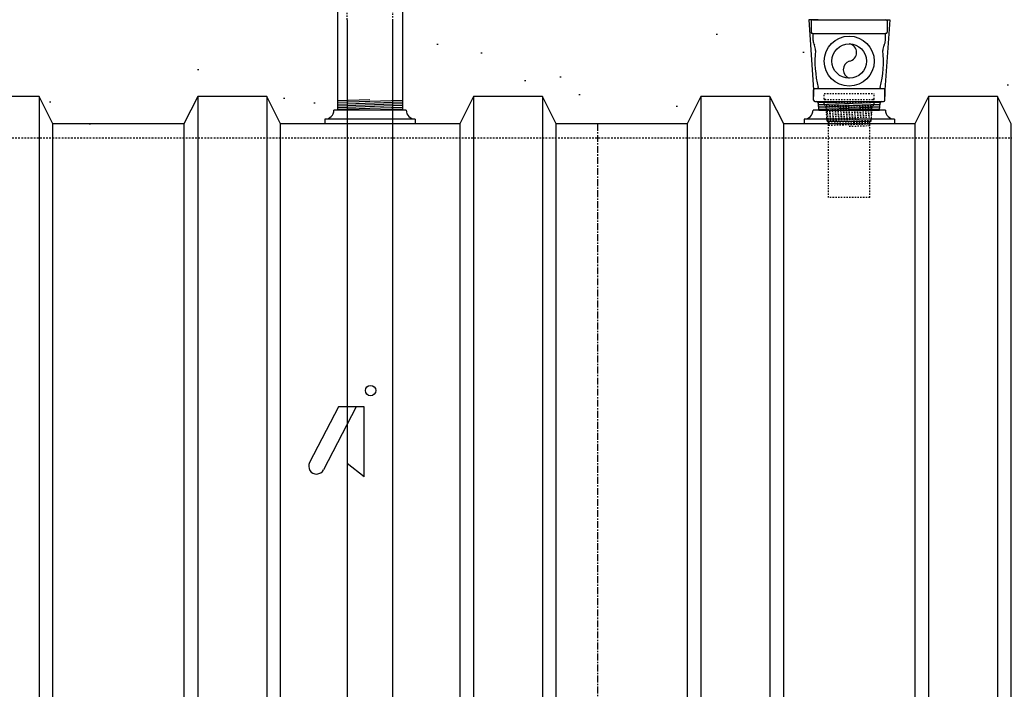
# Model space of a CAD drawing. Extents: x -169 to 2224, y 0 to 2796.
# Tile 347 of 530: x 1774 to 1845, y 875 to 923. Entities that reach past the tile are written whole.
import ezdxf

# ---------------------------------------------------------------- set-up
doc = ezdxf.new("R2010")
doc.units = 0
doc.header["$MEASUREMENT"] = 0
doc.header["$PDSIZE"] = 1
for name, pattern in [('CENTER1', [0.6625, 0.5, -0.075, 0.0125, -0.075]), ('HIDDEN3', [0.1875, 0.125, -0.0625]), ('HIDDEN5', [0.05, 0.025, -0.025])]:
    doc.linetypes.add(name, pattern=pattern)
doc.layers.get('0').update_dxf_attribs({"color": 255, "linetype": 'CONTINUOUS'})
doc.layers.get('DEFPOINTS').update_dxf_attribs({"linetype": 'CONTINUOUS'})
for name, color, linetype in [('CENTERLINE', 3, 'CENTER1'), ('DIM', 3, 'CONTINUOUS'), ('EXTRACTOR', 3, 'CONTINUOUS'), ('FILL-TUBE', 1, 'CONTINUOUS'), ('GALV-4', 4, 'CONTINUOUS'), ('OVERFILL', 1, 'CONTINUOUS'), ('PEAGRAVEL-HATCH', 3, 'CONTINUOUS'), ('TANK-UST', 5, 'CONTINUOUS'), ('TANK-UST-RIB', 7, 'CONTINUOUS')]:
    doc.layers.add(name, color=color, linetype=linetype)
doc.styles.add('SIMPLEX', font='simplex')
doc.dimstyles.new('DIM64', dxfattribs={"dimscale": 64, "dimtxt": 0.09375, "dimasz": 0.09375, "dimexe": 0.0625, "dimexo": 0.0625, "dimgap": 0.046875, "dimtad": 1, "dimdec": 4, "dimzin": 3, "dimdsep": 46, "dimlunit": 4, "dimtxsty": 'SIMPLEX', "dimcen": 0, "dimclrd": 256, "dimclre": 256, "dimclrt": 256, "dimadec": 0, "dimazin": 0, "dimtfac": 1, "dimtdec": 4, "dimtmove": 0, "dimatfit": 3, "dimfxl": 1, "dimfrac": 2, "dimtolj": 1, "dimtzin": 0, "dimarcsym": 0})

# ---------------------------------------------------------------- blocks, each defined once
blk = doc.blocks.new('*D48')
at = {"layer": 'DEFPOINTS', "color": 0, "transparency": 16777216}
for p in [(1368.547, 978.015), (2031.773, 978.296), (2031.773, 700.523)]:
    blk.add_point(p, dxfattribs=at)
at = {"layer": 'DIM', "lineweight": -2, "transparency": 16777216}
for p, q in [((2031.773, 974.296), (2031.773, 696.523)), ((1368.547, 974.015), (1368.547, 696.523)), ((1374.547, 700.523), (2025.773, 700.523))]:
    blk.add_line(p, q, dxfattribs=at)
at = {"layer": 'DIM', "transparency": 16777216}
for points in [[(1374.547, 701.523), (1374.547, 699.523), (1368.547, 700.523)], [(2025.773, 701.523), (2025.773, 699.523), (2031.773, 700.523)]]:
    blk.add_solid(points, dxfattribs=at)
at = {"layer": 'DIM', "transparency": 16777216, "insert": (1700.16, 708.095), "char_height": 6, "attachment_point": 5, "style": 'SIMPLEX'}
blk.add_mtext('\\A1;55\'-3 1/4" (F.V. TANK SLAB)', dxfattribs=at)

msp = doc.modelspace()

# ---------------------------------------------------------------- hatches: boundary and pattern name
at = {"layer": 'PEAGRAVEL-HATCH'}
h = msp.add_hatch(dxfattribs=at)
h.set_pattern_fill('AR-SAND', color=256, scale=7.5, style=0)
h.set_pattern_definition([(37.5, (-401.753, 45.845), (-0.47245, 14.45118), [0, -11.4, 0, -12.75, 0, -12.1875]), (7.5, (-401.753, 45.845), (13.27333, 21.1661), [0, -6.15, 0, -10.275, 0, -3.9375]), (327.5, (-410.978, 45.845), (23.356064, 0.04244), [0, -3.75, 0, -13.5, 0, -17.625]), (317.5, (-410.978, 45.845), (22.54595, 6.58257), [0, -1.875, 0, -8.85, 0, -10.125])])
h.paths.add_polyline_path([(1796.96389, 960.7742), (1796.88645, 961.96392), (1792.51942, 963.30445), (1792.20777, 965.17744), (1792.20777, 966.77867), (1791.18671, 967.21286), (1791.18671, 978.01471), (1772.29071, 978.01471), (1772.2214, 973.7036), (1765.18013, 973.7036), (1765.18637, 935.26579), (1797.09493, 935.26579)])
h.paths.add_polyline_path([(1797.09517, 934.26579), (1765.18637, 934.26579), (1765.18013, 916.52404), (1766.07933, 915.87484), (1766.07933, 915.52404), (1767.68637, 915.52328), (1768.68637, 917.52328), (1773.68637, 917.52328), (1774.68637, 915.52328), (1784.18637, 915.52328), (1785.18637, 917.52328), (1790.18637, 917.52328), (1791.18637, 915.52328), (1796.17354, 915.52328), (1796.17354, 915.87408), (1796.82274, 916.52328), (1797.09517, 916.52328)])
h = msp.add_hatch(dxfattribs=at)
h.set_pattern_fill('AR-SAND', color=256, scale=7.5, style=0)
h.set_pattern_definition([(37.5, (-449.559, -23.038), (-0.47245, 14.45118), [0, -11.4, 0, -12.75, 0, -12.1875]), (7.5, (-449.56, -23.038), (13.27333, 21.1661), [0, -6.15, 0, -10.275, 0, -3.9375]), (327.5, (-458.784, -23.038), (23.356064, 0.04244), [0, -3.75, 0, -13.5, 0, -17.625]), (317.5, (-458.784, -23.038), (22.54595, 6.58257), [0, -1.875, 0, -8.85, 0, -10.125])])
h.paths.add_polyline_path([(1831.85008, 960.77417), (1831.72517, 960.77417), (1831.64773, 961.9639), (1827.2807, 963.30442), (1826.96904, 965.17741), (1826.9106, 966.93923), (1825.94798, 967.21283), (1825.94798, 978.01471), (1809.49818, 978.01471), (1809.49818, 967.17774), (1808.48645, 966.93926), (1808.428, 965.17744), (1808.11635, 963.30445), (1803.74932, 961.96392), (1803.54696, 960.7742), (1803.55309, 935.26579), (1831.95127, 935.26579)])
h.paths.add_polyline_path([(1831.95138, 934.26579), (1803.5575, 934.26579), (1803.5575, 916.52321), (1803.83411, 916.52328), (1804.48331, 915.87408), (1805.94774, 915.52328), (1806.94774, 917.52328), (1811.94774, 917.52328), (1812.94774, 915.52328), (1822.44774, 915.52328), (1823.44774, 917.52328), (1828.44774, 917.52328), (1829.44774, 915.52327), (1830.92327, 915.69867), (1831.61961, 917.52328), (1831.25837, 923.08613), (1831.95262, 923.08616)])
h = msp.add_hatch(dxfattribs=at)
h.set_pattern_fill('AR-SAND', color=256, scale=7.5, style=0)
h.set_pattern_definition([(37.5, (-386.063, -79.281), (-0.47245, 14.45118), [0, -11.4, 0, -12.75, 0, -12.1875]), (7.5, (-386.063, -79.28), (13.27333, 21.1661), [0, -6.15, 0, -10.275, 0, -3.9375]), (327.5, (-395.288, -79.281), (23.356064, 0.04244), [0, -3.75, 0, -13.5, 0, -17.625]), (317.5, (-395.288, -79.28), (22.54595, 6.58257), [0, -1.875, 0, -8.85, 0, -10.125])])
h.paths.add_polyline_path([(1854.09397, 958.74463), (1859.20139, 961.19654), (1859.20449, 969.98346), (1853.12575, 969.98346), (1853.86056, 978.01584), (1842.44897, 978.01584), (1842.44897, 967.21283), (1841.48636, 966.93923), (1841.42791, 965.17741), (1841.11626, 965.17741), (1841.11626, 963.30442), (1836.74923, 961.9639), (1836.69177, 960.77417), (1836.45127, 960.77417), (1836.45127, 935.26579), (1851.5021, 935.26579), (1851.56397, 935.66298), (1852.49992, 935.68083), (1852.87899, 937.00876), (1853.49774, 937.00876)])
h.paths.add_polyline_path([(1853.49774, 932.52208), (1852.87899, 932.52208), (1852.49992, 933.85075), (1851.5021, 933.8686), (1851.5021, 934.26579), (1836.45138, 934.26413), (1836.45262, 923.08616), (1837.13367, 923.03787), (1836.77586, 917.66428), (1837.47167, 915.87407), (1837.47167, 915.52327), (1838.94774, 915.52328), (1839.94774, 917.52328), (1844.94774, 917.52328), (1845.94774, 915.52328), (1845.94774, 914.52328), (1855.44774, 914.52328), (1855.44774, 915.52328), (1853.74774, 915.52328)])

# ---------------------------------------------------------------- linework, layer by layer
msp.add_line((1837.47167, 915.52327), (1830.92327, 915.52327))
at = {"layer": 'CENTERLINE'}
msp.add_line((1815.94794, 915.52328), (1815.94794, 793.52328), dxfattribs=at)
at = {"layer": 'DEFPOINTS', "linetype": 'Continuous'}
for points in [[(1831.94773, 923.08613), (1831.25837, 923.08613), (1831.61961, 917.99233), (1831.61961, 917.52328)], [(1836.44773, 923.08613), (1837.13709, 923.08613), (1836.77586, 917.99233), (1836.77586, 917.52328)]]:
    msp.add_lwpolyline(points, dxfattribs=at)
at = {"layer": 'EXTRACTOR', "color": 1}
for p, q in [((1831.44773, 922.99238), (1831.44773, 922.17988)), ((1831.54148, 923.08613), (1836.85398, 923.08613)), ((1836.94773, 922.99238), (1836.94773, 922.17988)), ((1831.54148, 922.08613), (1831.54273, 922.08613)), ((1831.54148, 922.08613), (1836.85398, 922.08613)), ((1831.57273, 921.58256), (1831.57273, 922.05613)), ((1836.82273, 921.58256), (1836.82273, 922.05613)), ((1831.61961, 917.24243), (1831.61961, 917.99233)), ((1831.71341, 918.08613), (1831.85398, 918.08613)), ((1831.85398, 918.08613), (1836.54153, 918.08613)), ((1836.54153, 918.08613), (1836.77586, 918.08613)), ((1836.77586, 917.24243), (1836.77586, 918.08613)), ((1831.71341, 917.14863), (1831.83506, 917.14863)), ((1831.83506, 917.14863), (1836.5604, 917.14863)), ((1832.00151, 916.52328), (1831.95964, 917.03385)), ((1836.39395, 916.52328), (1836.43582, 917.03385)), ((1836.5604, 917.14863), (1836.68206, 917.14863)), ((1832.00151, 916.52328), (1836.39395, 916.52328))]:
    msp.add_line(p, q, dxfattribs=at)
at = {"layer": 'EXTRACTOR', "color": 8}
for p, q in [((1831.93389, 917.09639), (1836.42853, 916.945)), ((1831.9643, 916.9703), (1836.41831, 916.82027)), ((1834.19745, 917.14522), (1836.44525, 917.06951)), ((1831.97458, 916.84488), (1836.40808, 916.69555)), ((1831.98486, 916.71946), (1836.39785, 916.57082)), ((1831.99554, 916.59604), (1834.15583, 916.52328))]:
    msp.add_line(p, q, dxfattribs=at)
at = {"layer": 'EXTRACTOR', "color": 1}
for radius in [1.8125, 1.25]:
    msp.add_circle((1834.19773, 920.08613), radius, dxfattribs=at)
for centre, radius, start, end in [((1831.54148, 922.99238), 0.09375, 90, 180), ((1836.85398, 922.99238), 0.09375, 0, 90), ((1831.54148, 922.17988), 0.09375, 180, 270), ((1831.54273, 922.05613), 0.03, 0, 90), ((1836.85273, 922.05613), 0.03, 90, 180), ((1836.85398, 922.17988), 0.09375, 270, 0), ((1832.26023, 921.58256), 0.6875, 180, 210.8492508), ((1834.09886, 920.71113), 0.63277, 278.9897395, 81.0102605), ((1836.13523, 921.58256), 0.6875, 329.1507492, 0), ((1831.15489, 920.92235), 0.6, 354.3374621, 30.8492508), ((1839.58853, 920.08613), 7.875, 174.3374621, 194.0083614), ((1828.80693, 920.08613), 7.875, 345.9916386, 5.6625379), ((1837.24058, 920.92235), 0.6, 149.1507492, 185.6625379), ((1834.43638, 919.46113), 0.66901, 110.8985667, 249.1014333), ((1831.71341, 917.99233), 0.0938, 90, 180), ((1831.85398, 918.17988), 0.09375, 270, 0), ((1836.54148, 918.17988), 0.09375, 180, 270), ((1831.71341, 917.24243), 0.0938, 180, 270), ((1831.83506, 917.02363), 0.125, 4.6877658, 90), ((1836.5604, 917.02363), 0.125, 90, 175.3122342), ((1836.68206, 917.24243), 0.0938, 270, 0)]:
    msp.add_arc(centre, radius, start, end, dxfattribs=at)
at = {"layer": 'FILL-TUBE', "color": 1}
for p, q in [((1797.78976, 923.08497), (1797.78976, 804.34023)), ((1801.09481, 912.29939), (1801.09481, 923.08497)), ((1801.10572, 804.34023), (1801.09481, 912.29939)), ((1797.14926, 895.01937), (1795.05885, 890.96765)), ((1798.43235, 895.01937), (1796.0722, 890.44483)), ((1799.02514, 895.01937), (1797.14926, 895.01937)), ((1799.02514, 889.93072), (1799.02514, 895.01937)), ((1799.02514, 889.93072), (1797.78155, 890.90487))]:
    msp.add_line(p, q, dxfattribs=at)
at = {"layer": 'FILL-TUBE', "color": 1, "linetype": 'HIDDEN5'}
for points in [[(1797.77793, 923.08497), (1797.77793, 969.73364), (1797.33442, 969.73364)], [(1801.53833, 969.73364), (1801.06902, 969.73364), (1801.06902, 923.08497)]]:
    msp.add_lwpolyline(points, dxfattribs=at)
at = {"layer": 'FILL-TUBE', "color": 1}
msp.add_circle((1799.48611, 896.18416), 0.37639, dxfattribs=at)
msp.add_arc((1795.56553, 890.70624), 0.57014, 152.7093874, 332.7093874, dxfattribs=at)
at = {"layer": 'GALV-4', "color": 7}
for p, q in [((1799.44126, 917.27371), (1797.08798, 917.19445)), ((1801.78477, 917.22758), (1797.08798, 917.06938)), ((1801.78477, 917.10251), (1797.08798, 916.94431)), ((1801.78477, 916.97744), (1797.08798, 916.81924)), ((1801.78477, 916.85237), (1797.08798, 916.69416)), ((1801.78477, 916.7273), (1797.08798, 916.56909)), ((1801.78477, 916.60223), (1799.44126, 916.52329))]:
    msp.add_line(p, q, dxfattribs=at)
at = {"layer": 'GALV-4', "color": 1}
msp.add_lwpolyline([(1801.78477, 964.77028), (1801.79613, 916.52328), (1797.09935, 916.52328), (1797.08798, 964.77028)], close=True, dxfattribs=at)
at = {"layer": 'OVERFILL', "color": 1, "linetype": 'HIDDEN5'}
for p, q in [((1832.38523, 917.73461), (1836.01023, 917.73461)), ((1832.38523, 917.329), (1832.38523, 917.73461)), ((1836.01023, 917.329), (1836.01023, 917.73461)), ((1832.38523, 916.98525), (1832.38523, 917.079)), ((1832.41648, 917.29775), (1835.97898, 917.29775)), ((1832.41648, 917.11025), (1835.97898, 917.11025)), ((1836.01023, 916.98525), (1836.01023, 917.079)), ((1832.51023, 916.86025), (1835.88523, 916.86025)), ((1832.60398, 915.73461), (1832.51023, 916.86025)), ((1835.79148, 915.73461), (1835.88523, 916.86025)), ((1832.69773, 910.18722), (1832.69773, 915.73461)), ((1835.69773, 910.18722), (1835.69773, 915.73461)), ((1835.69773, 910.18722), (1832.69773, 910.18722))]:
    msp.add_line(p, q, dxfattribs=at)
at = {"layer": 'OVERFILL', "color": 7, "linetype": 'HIDDEN5'}
for p, q in [((1832.52534, 916.67885), (1835.87953, 916.79183)), ((1832.52653, 916.80341), (1834.21403, 916.86025)), ((1832.53573, 916.55413), (1835.86909, 916.66641)), ((1832.54612, 916.42941), (1835.85864, 916.54098)), ((1832.5565, 916.30469), (1835.8482, 916.41556)), ((1832.56689, 916.17997), (1835.83775, 916.29014)), ((1832.57728, 916.05524), (1835.8273, 916.16472)), ((1832.58767, 915.93052), (1835.81686, 916.03929)), ((1832.59805, 915.8058), (1835.80641, 915.91387)), ((1832.69773, 915.68409), (1835.79597, 915.78845)), ((1832.69773, 915.55902), (1835.69773, 915.66007)), ((1832.69773, 915.43395), (1835.69773, 915.535)), ((1834.19773, 915.3594), (1835.69773, 915.40993))]:
    msp.add_line(p, q, dxfattribs=at)
at = {"layer": 'OVERFILL', "color": 1, "linetype": 'Continuous'}
msp.add_line((1832.60398, 915.73461), (1835.79148, 915.73461), dxfattribs=at)
at = {"layer": 'OVERFILL', "color": 1, "linetype": 'HIDDEN5'}
for centre, radius, start, end in [((1832.41648, 917.329), 0.03125, 180, 270), ((1832.47898, 917.204), 0.09375, 90, 270), ((1832.41648, 917.079), 0.03125, 90, 180), ((1832.51023, 916.98525), 0.125, 180, 270), ((1835.88523, 916.98525), 0.125, 270, 0), ((1835.91648, 917.204), 0.09375, 270, 90), ((1835.97898, 917.329), 0.03125, 270, 0), ((1835.97898, 917.079), 0.03125, 0, 90)]:
    msp.add_arc(centre, radius, start, end, dxfattribs=at)
at = {"layer": 'TANK-UST', "color": 1}
for p, q in [((1802.07274, 916.52328), (1796.82274, 916.52328)), ((1836.82247, 916.52327), (1831.57247, 916.52327)), ((1796.17354, 915.87408), (1796.17354, 915.52328)), ((1802.72194, 915.87408), (1796.17354, 915.87408)), ((1802.72194, 915.87408), (1802.72194, 915.52328)), ((1830.92327, 915.87407), (1830.92327, 915.52327)), ((1837.47167, 915.87407), (1830.92327, 915.87407)), ((1837.47167, 915.87407), (1837.47167, 915.52327))]:
    msp.add_line(p, q, dxfattribs=at)
at = {"layer": 'TANK-UST'}
for p, q in [((1785.94774, 915.52328), (1776.44774, 915.52328)), ((1805.94774, 915.52328), (1792.94774, 915.52328)), ((1822.44774, 915.52328), (1812.94774, 915.52328)), ((1838.94774, 915.52328), (1829.44774, 915.52328))]:
    msp.add_line(p, q, dxfattribs=at)
at = {"layer": 'TANK-UST', "color": 2, "linetype": 'HIDDEN3'}
msp.add_lwpolyline([(1717.67839, 914.52328), (1816.69774, 914.52328), (1911.94794, 914.52328), (1916.46049, 914.52328, -0.9539575), (1916.46049, 794.52328), (1911.94794, 794.52328), (1887.94794, 794.52328), (1886.44794, 795.52328), (1864.44794, 795.52328), (1862.94794, 794.52328)], format="xyb", dxfattribs=at)
at = {"layer": 'TANK-UST', "color": 1}
for centre, start, end in [((1796.17354, 916.52328), 270, 0), ((1802.72194, 916.52328), 180, 270), ((1830.92327, 916.52327), 270, 0), ((1837.47167, 916.52327), 180, 270)]:
    msp.add_arc(centre, 0.6492, start, end, dxfattribs=at)
at = {"layer": 'TANK-UST-RIB', "color": 7}
for p, q in [((1775.44774, 917.52328), (1775.44774, 791.52328)), ((1786.94774, 917.52328), (1786.94774, 791.52328)), ((1791.94774, 917.52328), (1791.94774, 791.52328)), ((1806.94774, 917.52328), (1806.94774, 791.52328)), ((1811.94774, 917.52328), (1811.94774, 791.52328)), ((1823.44774, 917.52328), (1823.44774, 791.52328)), ((1828.44774, 917.52328), (1828.44774, 791.52328)), ((1839.94774, 917.52328), (1839.94774, 791.52328)), ((1844.94774, 917.52328), (1844.94774, 791.52328))]:
    msp.add_line(p, q, dxfattribs=at)
at = {"layer": 'TANK-UST-RIB', "color": 5}
for points in [[(1770.44774, 791.52328), (1775.44774, 791.52328), (1776.44774, 793.52328), (1776.44774, 915.52328), (1775.44774, 917.52328), (1770.44774, 917.52328), (1769.44774, 915.52328), (1769.44774, 793.52328)], [(1786.94774, 791.52328), (1791.94774, 791.52328), (1792.94774, 793.52328), (1792.94774, 915.52328), (1791.94774, 917.52328), (1786.94774, 917.52328), (1785.94774, 915.52328), (1785.94774, 793.52328)], [(1806.94774, 791.52328), (1811.94774, 791.52328), (1812.94774, 793.52328), (1812.94774, 915.52328), (1811.94774, 917.52328), (1806.94774, 917.52328), (1805.94774, 915.52328), (1805.94774, 793.52328)], [(1823.44774, 791.52328), (1828.44774, 791.52328), (1829.44774, 793.52328), (1829.44774, 915.52328), (1828.44774, 917.52328), (1823.44774, 917.52328), (1822.44774, 915.52328), (1822.44774, 793.52328)], [(1839.94774, 791.52328), (1844.94774, 791.52328), (1845.94774, 793.52328), (1845.94774, 915.52328), (1844.94774, 917.52328), (1839.94774, 917.52328), (1838.94774, 915.52328), (1838.94774, 793.52328)]]:
    msp.add_lwpolyline(points, close=True, dxfattribs=at)

# ---------------------------------------------------------------- dimensions: what is measured, and where the dimension line sits
at = {"layer": 'DIM'}
dim = msp.add_linear_dim(base=(2031.77254, 700.52328), p1=(1368.54722, 978.01471), p2=(2031.77254, 978.29596), angle=0, text='<> (F.V. TANK SLAB)', dimstyle='DIM64', dxfattribs=at)
dim.commit()
dim.dimension.update_dxf_attribs({"geometry": '*D48', "text_midpoint": (1700.15988, 708.09471)})

doc.saveas('drawing.dxf')
